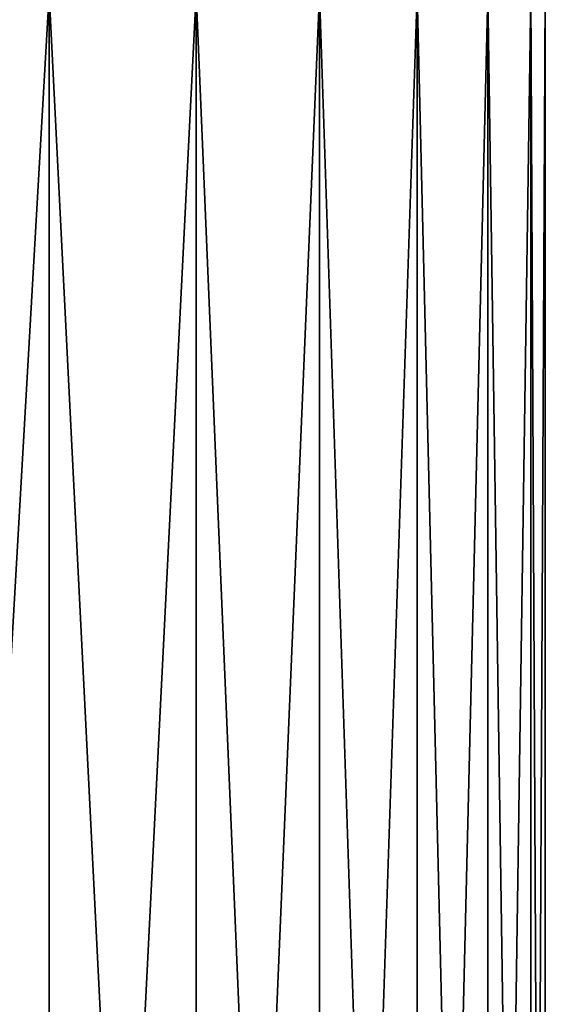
# Model space of a CAD drawing. Header units: metres. Extents: x -92 to 264, y -100 to 50.
# Tile 293 of 656: x 69.54 to 73, y 32.14 to 38.63. Entities that reach past the tile are written whole.
import ezdxf

# ---------------------------------------------------------------- set-up
doc = ezdxf.new("R2010")
doc.units = ezdxf.units.M
doc.layers.add('solid_21062050_01', color=7, linetype='CONTINUOUS')

msp = doc.modelspace()

# ---------------------------------------------------------------- linework, layer by layer
at = {"layer": 'solid_21062050_01'}
for points in [[(69.73056, 38.799999, -8.620677), (69.730629, 19.5, -8.620608), (68.620583, 19.5, -9.730649)], [(68.620674, 38.799999, -9.730556), (69.73056, 38.799999, -8.620677), (68.620583, 19.5, -9.730649)], [(68.620674, 38.799999, 9.730556), (68.620583, 19.5, 9.730649), (69.730629, 19.5, 8.620608)], [(69.73056, 38.799999, 8.620677), (68.620674, 38.799999, 9.730556), (69.730629, 19.5, 8.620608)], [(69.73056, 38.799999, -8.620677), (70.698837, 38.799999, -7.384753), (69.730629, 19.5, -8.620608)], [(69.73056, 38.799999, 8.620677), (69.730629, 19.5, 8.620608), (70.698776, 19.5, 7.384859)], [(70.698837, 38.799999, 7.384753), (69.73056, 38.799999, 8.620677), (70.698776, 19.5, 7.384859)], [(70.698837, 38.799999, -7.384753), (70.698776, 19.5, -7.384859), (69.730629, 19.5, -8.620608)], [(71.510872, 38.799999, -6.041497), (71.510918, 19.5, -6.041416), (70.698776, 19.5, -7.384859)], [(70.698837, 38.799999, -7.384753), (71.510872, 38.799999, -6.041497), (70.698776, 19.5, -7.384859)], [(70.698837, 38.799999, 7.384753), (70.698776, 19.5, 7.384859), (71.510918, 19.5, 6.041416)], [(71.510872, 38.799999, 6.041497), (70.698837, 38.799999, 7.384753), (71.510918, 19.5, 6.041416)], [(71.510872, 38.799999, -6.041497), (72.15522, 38.799999, -4.609797), (71.510918, 19.5, -6.041416)], [(71.510872, 38.799999, 6.041497), (71.510918, 19.5, 6.041416), (72.155205, 19.5, 4.609874)], [(72.15522, 38.799999, 4.609797), (71.510872, 38.799999, 6.041497), (72.155205, 19.5, 4.609874)], [(72.15522, 38.799999, -4.609797), (72.155205, 19.5, -4.609874), (71.510918, 19.5, -6.041416)], [(72.622223, 38.799999, -3.111175), (72.622238, 19.5, -3.111111), (72.155205, 19.5, -4.609874)], [(72.15522, 38.799999, -4.609797), (72.622223, 38.799999, -3.111175), (72.155205, 19.5, -4.609874)], [(72.15522, 38.799999, 4.609797), (72.155205, 19.5, 4.609874), (72.622238, 19.5, 3.111111)], [(72.622223, 38.799999, 3.111175), (72.15522, 38.799999, 4.609797), (72.622238, 19.5, 3.111111)], [(72.622223, 38.799999, -3.111175), (72.905205, 38.799999, -1.566952), (72.622238, 19.5, -3.111111)], [(72.622223, 38.799999, 3.111175), (72.622238, 19.5, 3.111111), (72.905212, 19.5, 1.56698)], [(72.905205, 38.799999, 1.566952), (72.622223, 38.799999, 3.111175), (72.905212, 19.5, 1.56698)], [(72.905205, 38.799999, -1.566952), (72.905212, 19.5, -1.56698), (72.622238, 19.5, -3.111111)], [(72.905205, 38.799999, -1.566952), (73, 38.799999), (72.905212, 19.5, -1.56698)], [(72.905205, 38.799999, 1.566952), (73, 19.5), (73, 38.799999)], [(72.905205, 38.799999, 1.566952), (72.905212, 19.5, 1.56698), (73, 19.5)], [(73, 38.799999), (73, 19.5), (72.905212, 19.5, -1.56698)]]:
    msp.add_3dface(points, dxfattribs=at)

doc.saveas('drawing.dxf')
